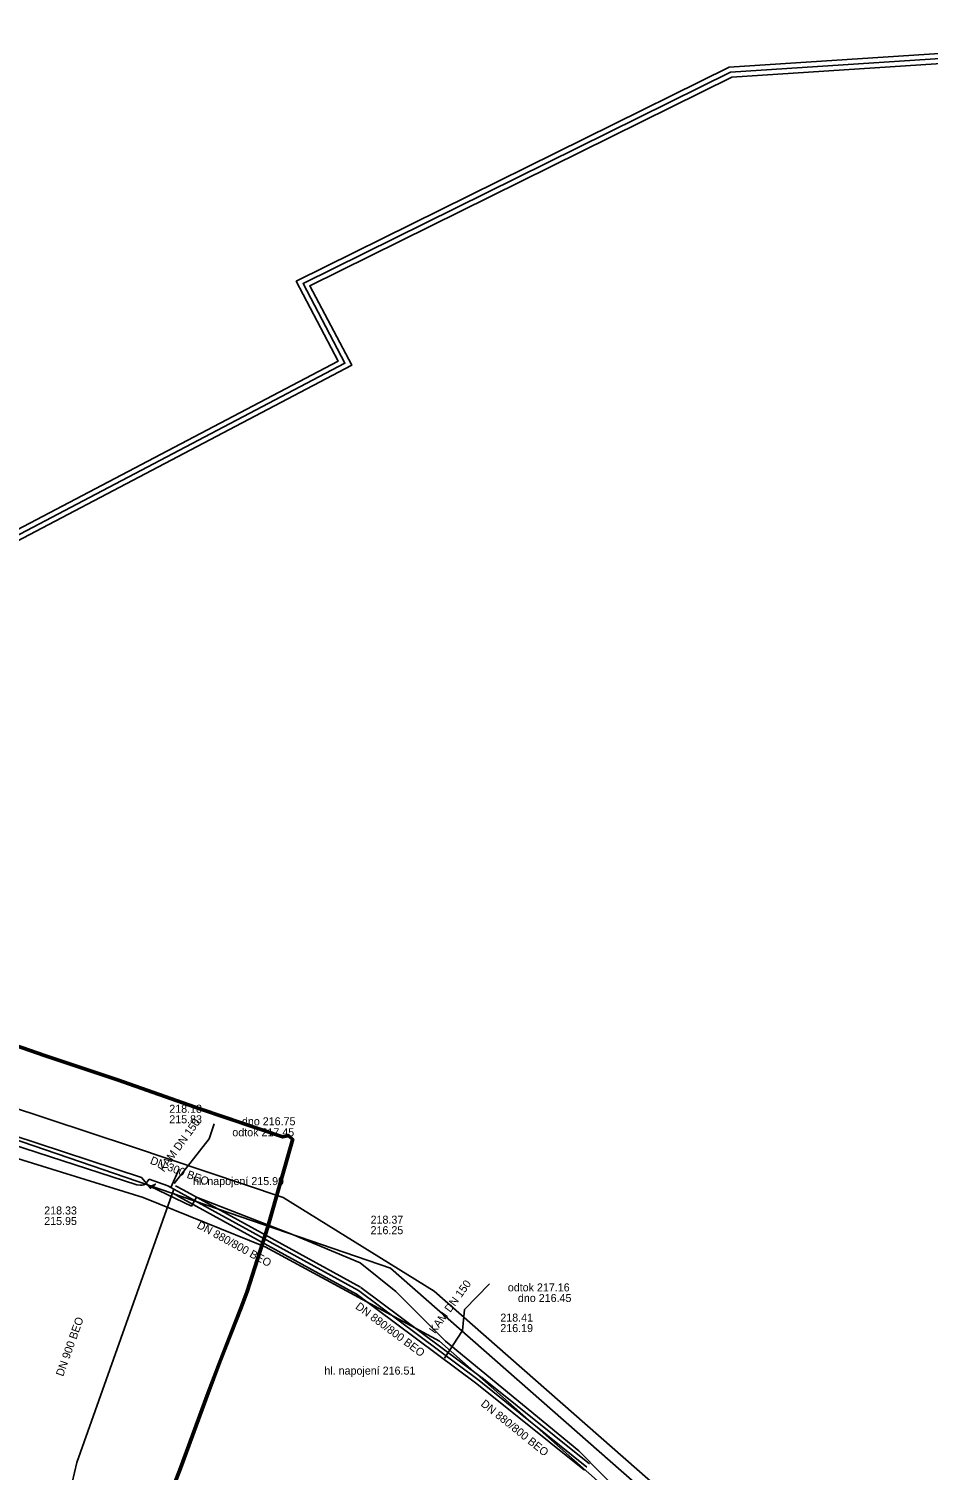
# Model space of a CAD drawing. Extents: x -598233 to -596890, y -1157848 to -1156431.
# Drawn here: x -598108 to -598018, y -1157453 to -1157308.9 of the extents above; entities that cross this region are included whole.
import ezdxf

# ---------------------------------------------------------------- set-up
doc = ezdxf.new("R2010")
doc.units = 0
for name, color, linetype in [('BODY', 7, 'Continuous'), ('BODY_VYSKY_CELE', 7, 'Continuous'), ('Vrstva 10', 7, 'Continuous'), ('Vrstva 12', 7, 'Continuous'), ('Vrstva 13', 7, 'Continuous'), ('Vrstva 25', 7, 'Continuous'), ('Vrstva 26', 7, 'Continuous'), ('Vrstva 44', 7, 'Continuous'), ('Vrstva 55', 7, 'Continuous'), ('Vrstva 9', 7, 'Continuous')]:
    doc.layers.add(name, color=color, linetype=linetype)

msp = doc.modelspace()

# ---------------------------------------------------------------- linework, layer by layer
at = {"layer": 'BODY'}
for points in [[(-598089.42, -1157418.39), (-598089.93, -1157419.89), (-598093.42, -1157424.36)], [(-598066.38, -1157441.83), (-598064.59, -1157439.06), (-598064.37, -1157436.95), (-598061.89, -1157434.39)]]:
    msp.add_lwpolyline(points, dxfattribs=at)
at = {"layer": 'Vrstva 10'}
for p, q in [((-598074.75, -1157434.74), (-598062.67, -1157443.74)), ((-598063.15, -1157444.38), (-598075.22, -1157435.39)), ((-598052.39, -1157453.01), (-598063.16, -1157444.37)), ((-598062.66, -1157443.75), (-598051.89, -1157452.39))]:
    msp.add_line(p, q, dxfattribs=at)
for points in [[(-598093.28, -1157424.57), (-598092.54, -1157424.98), (-598074.79, -1157434.71)], [(-598075.18, -1157435.42), (-598092.93, -1157425.68), (-598093.67, -1157425.26)]]:
    msp.add_lwpolyline(points, dxfattribs=at)
at = {"layer": 'Vrstva 13'}
for points in [[(-597603.06, -1157619.91), (-597739.73, -1157592.24), (-597778.6, -1157583.03), (-597825.15, -1157570.63), (-597835.74, -1157567.34), (-597879.15, -1157554.13), (-597996.18, -1157497.47), (-598020.69, -1157477.67), (-598071.79, -1157432.81), (-598174.31, -1157397.68), (-598184.13, -1157393.93), (-598189.83, -1157391.7), (-598214.48, -1157379.52), (-598223.33, -1157356.15)], [(-598232.89, -1157381.85), (-598227.16, -1157384.26), (-598207.48, -1157392.06), (-598196.92, -1157395.76), (-598184.62, -1157399.84), (-598177.48, -1157402.52), (-598168.29, -1157405.4), (-598162.63, -1157407.38), (-598157.05, -1157409.62), (-598146.76, -1157412.4), (-598134.79, -1157416.02), (-598131.09, -1157416), (-598127.1, -1157415.83), (-598124.51, -1157417.07), (-598096.52, -1157425.76), (-598084.31, -1157430.69), (-598066.89, -1157440.11), (-598045.03, -1157459.42)], [(-598232.89, -1157384.22), (-598216.34, -1157390.6), (-598214.83, -1157391.24), (-598212.67, -1157392.09), (-598198.99, -1157397.44), (-598196.23, -1157398.57), (-598189.25, -1157395.92), (-598184.28, -1157393.87), (-598181.83, -1157392.82), (-598179.26, -1157393.68), (-598175.45, -1157394.92), (-598156.01, -1157401.39), (-598097.7, -1157420.65), (-598082.54, -1157425.76), (-598067.41, -1157435.12), (-598029.33, -1157468.56), (-598025.42, -1157473.26), (-598024.7, -1157474.16)]]:
    msp.add_lwpolyline(points, dxfattribs=at)
at = {"layer": 'Vrstva 25'}
msp.add_lwpolyline([(-598121.87, -1157374.99), (-598109.51, -1157359.76), (-598076.35, -1157342.33), (-598080.54, -1157334.36), (-598037.76, -1157313.23), (-597978.36, -1157309.36)], dxfattribs=at)
at = {"layer": 'Vrstva 26'}
for points in [[(-598122.57, -1157375.06), (-598109.83, -1157359.36), (-598077.02, -1157342.12), (-598081.22, -1157334.14), (-598037.89, -1157312.74), (-597978.89, -1157308.9)], [(-598121.16, -1157374.91), (-598109.19, -1157360.16), (-598075.67, -1157342.54), (-598079.86, -1157334.58), (-598037.63, -1157313.72), (-597977.83, -1157309.83)]]:
    msp.add_lwpolyline(points, dxfattribs=at)
at = {"layer": 'Vrstva 44'}
for p, q in [((-598113.43, -1157409.12), (-598106.3, -1157411.59)), ((-598106.3, -1157411.59), (-598099.11, -1157413.99)), ((-598099.11, -1157413.99), (-598090.76, -1157416.92)), ((-598090.76, -1157416.92), (-598082.57, -1157419.69)), ((-598081.58, -1157419.94), (-598084.06, -1157428.69)), ((-598082.57, -1157419.69), (-598081.99, -1157419.56)), ((-598081.99, -1157419.56), (-598081.58, -1157419.94)), ((-598084.06, -1157428.69), (-598086.13, -1157435.15)), ((-598086.13, -1157435.15), (-598088.84, -1157442.15)), ((-598088.84, -1157442.15), (-598090.03, -1157445.27)), ((-598090.03, -1157445.27), (-598092.8, -1157452.82)), ((-598092.8, -1157452.82), (-598094.56, -1157457.38))]:
    msp.add_line(p, q, dxfattribs=at)
for points in [[(-598113.46, -1157409.21), (-598106.33, -1157411.69), (-598099.14, -1157414.08), (-598090.79, -1157417.02), (-598082.58, -1157419.79), (-598082.02, -1157419.67), (-598081.69, -1157419.97), (-598084.16, -1157428.66), (-598086.22, -1157435.12), (-598086.81, -1157436.72), (-598088.93, -1157442.11), (-598090.12, -1157445.24), (-598092.89, -1157452.78), (-598094.65, -1157457.35)], [(-598113.4, -1157409.03), (-598106.27, -1157411.5), (-598099.08, -1157413.9), (-598090.73, -1157416.82), (-598082.57, -1157419.59), (-598081.96, -1157419.45), (-598081.47, -1157419.91), (-598083.96, -1157428.72), (-598086.04, -1157435.18), (-598086.63, -1157436.8), (-598088.75, -1157442.19), (-598089.94, -1157445.3), (-598092.71, -1157452.85), (-598094.47, -1157457.41)]]:
    msp.add_lwpolyline(points, dxfattribs=at)
at = {"layer": 'Vrstva 55'}
msp.add_lwpolyline([(-598117.4, -1157416.94), (-598096.69, -1157423.76), (-598095.8, -1157424.83), (-598095.3, -1157424.41), (-598095.8, -1157424.65), (-598091.71, -1157426.61), (-598091.18, -1157425.72), (-598081.58, -1157429.45), (-598074.83, -1157432.29), (-598071.25, -1157435.15), (-598066.3, -1157440.11), (-598052.96, -1157451.09), (-598048.35, -1157455.75)], dxfattribs=at)
at = {"layer": 'Vrstva 9'}
for p, q in [((-598092.94, -1157422.9), (-598093.76, -1157424.75)), ((-598093.47, -1157424.91), (-598103.17, -1157452.26)), ((-598062.91, -1157444.06), (-598074.98, -1157435.06)), ((-598052.14, -1157452.7), (-598062.91, -1157444.06)), ((-598103.17, -1157452.26), (-598107.96, -1157472.51))]:
    msp.add_line(p, q, dxfattribs=at)
for points in [[(-598127.11, -1157414.78), (-598097.15, -1157424.48), (-598096.82, -1157424.52), (-598096.63, -1157424.51), (-598096.48, -1157424.47)], [(-598096.48, -1157424.47), (-598096.29, -1157424.37), (-598096.15, -1157424.23), (-598095.93, -1157423.92), (-598094.05, -1157424.58), (-598093.76, -1157424.75), (-598093.47, -1157424.91)], [(-598074.98, -1157435.06), (-598092.74, -1157425.33), (-598093.47, -1157424.91)]]:
    msp.add_lwpolyline(points, dxfattribs=at)

# ---------------------------------------------------------------- texts
at = {"layer": 'BODY_VYSKY_CELE'}
for p in [(-598094.45, -1157423.27), (-598067.35, -1157439.42)]:
    msp.add_text('KAM DN 150', height=0.8, rotation=53.858, dxfattribs=at).set_placement(p)
for s, p in [('odtok 217.45', (-598087.61, -1157419.63)), ('dno 216.75', (-598086.65, -1157418.53)), ('hl. napojení 215.99', (-598091.54, -1157424.51)), ('odtok 217.16', (-598060.05, -1157435.14)), ('dno 216.45', (-598059.04, -1157436.2)), ('hl. napojení 216.51', (-598078.4, -1157443.46))]:
    msp.add_text(s, height=0.8, dxfattribs=at).set_placement(p)
at = {"layer": 'Vrstva 12'}
for s, p in [('218.18', (-598093.92, -1157417.28)), ('215.83', (-598093.92, -1157418.33)), ('218.33', (-598106.43, -1157427.45)), ('215.95', (-598106.43, -1157428.5)), ('218.37', (-598073.78, -1157428.37)), ('216.25', (-598073.78, -1157429.42)), ('218.41', (-598060.8, -1157438.16)), ('216.19', (-598060.8, -1157439.21))]:
    msp.add_text(s, height=0.8, dxfattribs=at).set_placement(p)
for s, rotation, p in [('DN 300 BEO', 338.9777, (-598095.9, -1157422.35)), ('DN 880/800 BEO', 331.2663, (-598091.23, -1157428.75)), ('DN 880/800 BEO', 323.3229, (-598075.36, -1157436.8)), ('DN 900 BEO', 70.4826, (-598104.54, -1157443.7)), ('DN 880/800 BEO', 321.2574, (-598062.82, -1157446.51))]:
    msp.add_text(s, height=0.8, rotation=rotation, dxfattribs=at).set_placement(p)

doc.saveas('drawing.dxf')
